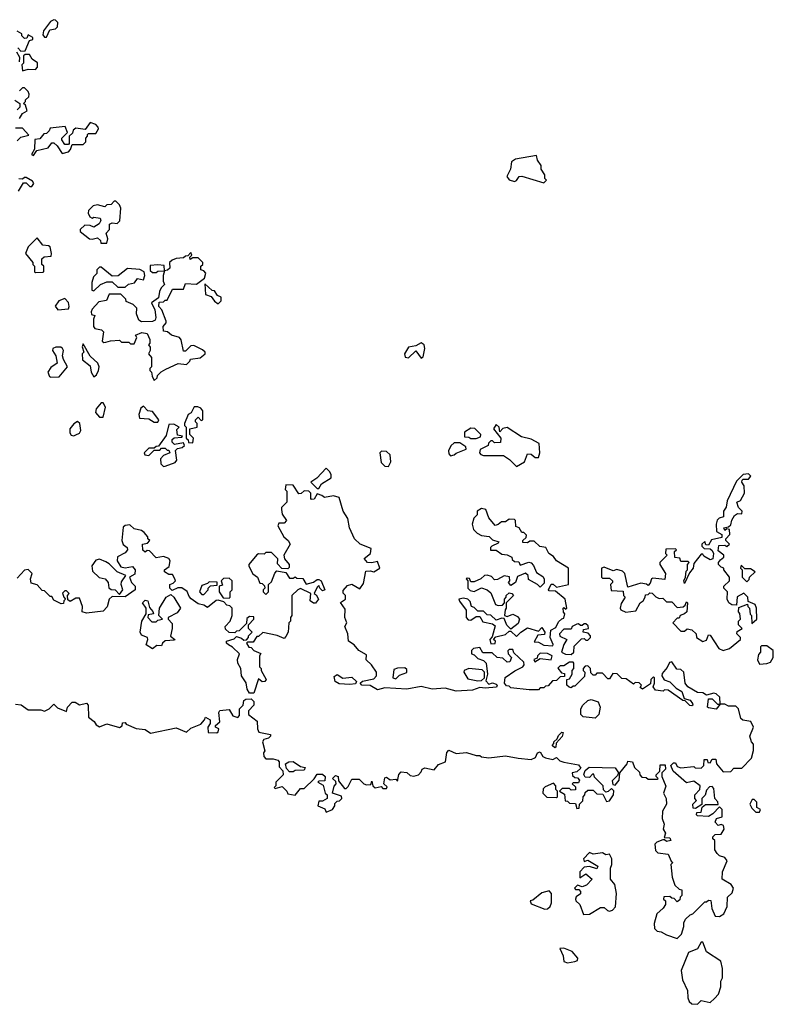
# Model space of a CAD drawing. Extents: x 2494106 to 2685573, y 758056 to 915185.
# Tile 332 of 507: x 2616259 to 2620380, y 879330 to 884712. Entities that reach past the tile are written whole.
import ezdxf

# ---------------------------------------------------------------- set-up
doc = ezdxf.new("R2010")
doc.units = 0

msp = doc.modelspace()

# ---------------------------------------------------------------- linework, layer by layer
at = {"layer": '0CON05XD'}
for points in [[(2616405, 884617.5), (2616423.3, 884656.7), (2616455, 884662.5), (2616466.1, 884673.9), (2616467.5, 884697.5), (2616455, 884710), (2616445, 884712.5), (2616427, 884703), (2616389.3, 884650.7), (2616385, 884630), (2616395, 884617.5), (2616405, 884617.5)], [(2616248.3, 884558.3), (2616265, 884540), (2616288.3, 884541.7), (2616311.7, 884598.3), (2616330, 884605), (2616330, 884615), (2616305, 884630), (2616298.3, 884611.7), (2616285, 884610), (2616270, 884625), (2616270, 884635), (2616245, 884650)], [(2616258.3, 884481.7), (2616260, 884505), (2616242.5, 884535)], [(2616275, 884432.5), (2616305, 884442.5), (2616345, 884440), (2616357, 884453), (2616357, 884477), (2616327, 884497), (2616311.7, 884521.7), (2616288.3, 884521.7), (2616280, 884515), (2616280, 884475), (2616270, 884465), (2616275, 884432.5)], [(2616258.3, 884171.7), (2616275, 884200), (2616300, 884215), (2616290, 884245), (2616280, 884255), (2616290, 884265), (2616290, 884275), (2616308.3, 884291.7), (2616310, 884305), (2616305, 884320), (2616285, 884340), (2616275, 884340), (2616257, 884323)], [(2616231.7, 884271.7), (2616260, 884255), (2616260, 884235), (2616245, 884220)], [(2616335, 883970), (2616351.7, 883998.3), (2616415, 884012.5), (2616435, 884040), (2616445, 884040), (2616463, 884023), (2616491.7, 883981.7), (2616525, 883990), (2616537, 884003), (2616545, 884030), (2616605, 884030), (2616620, 884045), (2616620, 884065), (2616630, 884075), (2616630, 884085), (2616635, 884090), (2616675, 884090), (2616690, 884115), (2616687.5, 884125), (2616675, 884140), (2616645, 884150), (2616617.5, 884112.5), (2616565, 884120), (2616551.7, 884108.3), (2616548.3, 884091.7), (2616530, 884075), (2616530, 884035), (2616525, 884030), (2616505, 884030), (2616490, 884055), (2616490, 884065), (2616520, 884095), (2616508.3, 884128.3), (2616425, 884120), (2616420, 884105), (2616405, 884090), (2616391.7, 884088.3), (2616368.3, 884061.7), (2616341.7, 884058.3), (2616340, 884005), (2616322.5, 883975), (2616335, 883970)], [(2616245, 884050), (2616265, 884070), (2616308.3, 884081.7), (2616275, 884120), (2616235, 884120)], [(2619125, 883820), (2619140, 883835), (2619130, 883845), (2619130, 883865), (2619110, 883895), (2619110, 883915), (2619090, 883945), (2619085, 883970), (2618970.7, 883949.3), (2618947.5, 883935), (2618942.5, 883895), (2618922.5, 883855), (2618935, 883837.5), (2618965, 883827.5), (2618976.4, 883833.6), (2618990, 883855), (2619005, 883857.5), (2619125, 883820)], [(2616252.5, 883775), (2616280, 883820), (2616295, 883820), (2616315, 883800), (2616325, 883800), (2616337, 883817), (2616329.3, 883829.3), (2616295, 883850), (2616285, 883850), (2616275, 883840), (2616255, 883842.5)], [(2616735, 883490), (2616740, 883515), (2616732.5, 883545), (2616750, 883565), (2616750, 883595), (2616765, 883602.5), (2616791.7, 883598.3), (2616806.4, 883613.6), (2616811.7, 883681.7), (2616805, 883700), (2616785, 883720), (2616775, 883720), (2616758.3, 883701.7), (2616735, 883700), (2616725, 883690), (2616685, 883700), (2616660, 883695), (2616635, 883670), (2616632.5, 883655), (2616642.5, 883635), (2616655, 883627.5), (2616665, 883632.5), (2616698.3, 883628.3), (2616702.5, 883615), (2616693.6, 883596.4), (2616665, 883577.5), (2616645, 883587.5), (2616615, 883590), (2616590, 883565), (2616590, 883555), (2616640, 883515), (2616655, 883512.5), (2616685, 883520), (2616700, 883505), (2616701.7, 883491.7), (2616735, 883490)], [(2616345, 883330), (2616385, 883332.5), (2616390, 883335), (2616390, 883365), (2616380, 883375), (2616380, 883405), (2616393, 883417), (2616430, 883420), (2616432.5, 883435), (2616425, 883470), (2616417, 883477), (2616385, 883480), (2616355, 883520), (2616305, 883470), (2616290, 883435), (2616330, 883385), (2616330, 883375), (2616340, 883365), (2616340, 883335), (2616345, 883330)], [(2616995, 882740), (2617010, 882755), (2617011.7, 882768.3), (2617031.7, 882788.3), (2617057.5, 882802.5), (2617125, 882832.5), (2617171.7, 882828.3), (2617190, 882845), (2617193, 882857), (2617246.4, 882863.6), (2617272.5, 882885), (2617272.5, 882895), (2617258.3, 882908.3), (2617211.7, 882931.7), (2617195, 882930), (2617165, 882900), (2617155, 882900), (2617141.7, 882961.7), (2617132.5, 882975), (2617088.3, 882988.3), (2617067, 883007), (2617045, 883010), (2617042.5, 883035), (2617060, 883055), (2617060, 883065), (2617036.7, 883126.7), (2617020, 883145), (2617021.7, 883168.3), (2617045, 883170), (2617055, 883180), (2617065, 883180), (2617095, 883240), (2617155, 883240), (2617165, 883270), (2617225, 883267.5), (2617270, 883300), (2617277, 883327), (2617265, 883340), (2617250, 883345), (2617250, 883365), (2617260, 883375), (2617260, 883385), (2617235, 883410), (2617205, 883410), (2617191.7, 883401.7), (2617190, 883415), (2617200, 883425), (2617195, 883440), (2617178.3, 883421.7), (2617165, 883420), (2617155, 883410), (2617115, 883407.5), (2617091.7, 883398.3), (2617077.5, 883385), (2617080, 883355), (2617066.7, 883343.3), (2617050, 883340), (2617042.5, 883315), (2617042.5, 883282.5), (2617050, 883265), (2617032.5, 883247.5), (2617023, 883227), (2617017.5, 883192.5), (2616980, 883165), (2616997, 883127), (2617003.3, 883085), (2616999.3, 883070.7), (2616985, 883062.5), (2616925, 883060), (2616910.7, 883070.7), (2616896.7, 883105), (2616900, 883135), (2616880, 883155), (2616841.7, 883171.7), (2616840, 883185), (2616811.7, 883211.7), (2616748.3, 883211.7), (2616733, 883177), (2616690.7, 883169.3), (2616655, 883130), (2616650, 883115), (2616651.7, 883101.7), (2616670, 883095), (2616662.5, 883075), (2616662.5, 883035), (2616670, 883025), (2616706.2, 883016.2), (2616716.4, 883006.4), (2616710, 882955), (2616718.3, 882948.3), (2616730.7, 882949.3), (2616755, 882957.5), (2616805, 882960), (2616815, 882950), (2616855, 882950), (2616865, 882940), (2616885, 882940), (2616900, 882975), (2616891.7, 882988.3), (2616927, 883003), (2616955, 882997.5), (2616970, 882965), (2616970, 882945), (2616962.5, 882935), (2616971.7, 882921.7), (2616972.5, 882905), (2616962.5, 882885), (2616980, 882865), (2616980, 882815), (2616970, 882805), (2616970, 882795), (2616980, 882785), (2616983, 882763), (2616995, 882740)], [(2616665, 883230), (2616700, 883265), (2616735, 883280), (2616765, 883280), (2616795, 883250), (2616835, 883250), (2616853, 883267), (2616886.1, 883273.9), (2616903, 883297), (2616935, 883290), (2616942.5, 883315), (2616940, 883335), (2616915, 883347.5), (2616848.3, 883351.7), (2616797, 883313), (2616765, 883310), (2616705, 883360), (2616695, 883360), (2616680, 883345), (2616680, 883325), (2616663, 883307), (2616652.5, 883275), (2616653.6, 883233.6), (2616665, 883230)], [(2617005, 883330), (2617015, 883337.5), (2617050, 883340), (2617048.3, 883368.3), (2617015, 883372.5), (2616971.7, 883368.3), (2616971.7, 883341.7), (2616985, 883330), (2617005, 883330)], [(2617345, 883160), (2617360, 883175), (2617360, 883195), (2617340, 883205), (2617325, 883230), (2617311.7, 883231.7), (2617271.7, 883268.3), (2617275, 883210), (2617305, 883200), (2617323.3, 883173.3), (2617345, 883160)], [(2616467, 883127), (2616525, 883132.5), (2616530, 883145), (2616526, 883166), (2616505, 883187.5), (2616473.6, 883176.4), (2616453.6, 883146.4), (2616467, 883127)], [(2618455, 882862.5), (2618465, 882870), (2618473.8, 882915), (2618470, 882935), (2618455, 882946), (2618425, 882930), (2618385, 882922.5), (2618363.8, 882885), (2618367, 882867), (2618385, 882863.3), (2618425, 882902.5), (2618455, 882862.5)], [(2616428.3, 882758.3), (2616475, 882760), (2616520, 882815), (2616497.5, 882855), (2616493.3, 882875), (2616497.5, 882905), (2616492.5, 882915), (2616483, 882923), (2616457, 882923), (2616440, 882915), (2616437.5, 882905), (2616456.2, 882875), (2616463.3, 882835), (2616428.8, 882811.2), (2616412.5, 882785), (2616421.7, 882761.7), (2616428.3, 882758.3)], [(2616665, 882760), (2616678.8, 882771.2), (2616690, 882795), (2616692.5, 882815), (2616686.7, 882835), (2616643.6, 882873.6), (2616605, 882940), (2616600, 882925), (2616610, 882895), (2616600, 882885), (2616603, 882853), (2616645, 882820), (2616648.8, 882785), (2616665, 882760)], [(2616715, 882540), (2616728.8, 882595), (2616715, 882617.5), (2616705, 882617.5), (2616676.7, 882585), (2616673.8, 882565), (2616695, 882540), (2616715, 882540)], [(2617015, 882512.5), (2617020, 882525), (2616985, 882570), (2616960, 882575), (2616935, 882600), (2616920.7, 882589.3), (2616910, 882555), (2616913.6, 882533.6), (2616965, 882530), (2616995, 882512.5), (2617015, 882512.5)], [(2617205, 882400), (2617210, 882425), (2617190, 882445), (2617190, 882475), (2617230, 882485), (2617230, 882505), (2617220, 882515), (2617220, 882525), (2617235, 882540), (2617251.7, 882521.7), (2617260, 882525), (2617260, 882575), (2617249.3, 882589.3), (2617233, 882597), (2617213.3, 882596.7), (2617196.7, 882563.3), (2617180, 882555), (2617160, 882505), (2617160, 882495), (2617170, 882485), (2617170, 882425), (2617180, 882415), (2617181.7, 882401.7), (2617205, 882400)], [(2616555, 882437.5), (2616565, 882442.5), (2616585, 882452.5), (2616593, 882467), (2616587.5, 882505), (2616575, 882516.7), (2616555, 882503.3), (2616533.3, 882475), (2616533.6, 882453.6), (2616540.7, 882440.7), (2616555, 882437.5)], [(2617045, 882270), (2617055, 882272.5), (2617108.3, 882291.7), (2617117.5, 882305), (2617111.7, 882358.3), (2617122.5, 882367.5), (2617147, 882373), (2617160, 882385), (2617155, 882400), (2617105, 882390), (2617093.3, 882403.3), (2617093, 882417), (2617103, 882427), (2617145, 882430), (2617150, 882435), (2617121.7, 882441.7), (2617118.3, 882471.7), (2617130, 882485), (2617101.7, 882501.7), (2617075, 882500), (2617060.7, 882439.3), (2617018.3, 882381.7), (2617005, 882380), (2616995, 882370), (2616965, 882370), (2616940, 882345), (2616943, 882333), (2616965, 882330), (2616995, 882360), (2617025, 882360), (2617035, 882370), (2617055, 882370), (2617065, 882360), (2617075, 882360), (2617080, 882345), (2617045, 882330), (2617028.3, 882311.7), (2617030, 882285), (2617045, 882270)], [(2618755, 882422.5), (2618778.3, 882431.7), (2618780, 882445), (2618748.3, 882478.3), (2618725, 882480), (2618691.7, 882458.3), (2618691.7, 882431.7), (2618715, 882430), (2618725, 882422.5), (2618755, 882422.5)], [(2618975, 882270), (2619020, 882295), (2619035, 882340), (2619055, 882337.5), (2619078.3, 882318.3), (2619095, 882320), (2619102.5, 882345), (2619100, 882395), (2619055, 882420), (2619003, 882433), (2618925, 882482.5), (2618901.7, 882478.3), (2618885, 882460), (2618880, 882485), (2618865, 882500), (2618850, 882475), (2618890, 882425), (2618888.3, 882401.7), (2618855, 882400), (2618845, 882410), (2618835, 882410), (2618821.7, 882398.3), (2618820, 882385), (2618777, 882363), (2618772.5, 882345), (2618780, 882335), (2618795, 882330), (2618905, 882330), (2618937.7, 882307.7), (2618975, 882270)], [(2618275, 882270), (2618288, 882295), (2618284.3, 882334.3), (2618265, 882351.2), (2618236.7, 882353.3), (2618227.5, 882345), (2618235, 882292.5), (2618255, 882272.5), (2618275, 882270)], [(2618615, 882327.5), (2618635, 882333.3), (2618645, 882343.3), (2618700, 882365), (2618698.3, 882378.3), (2618665, 882400), (2618635, 882400), (2618617, 882383), (2618603.3, 882355), (2618605, 882340), (2618615, 882327.5)], [(2617895, 882150), (2617910, 882175), (2617961.7, 882208.3), (2617962.5, 882225), (2617955, 882240), (2617935, 882260), (2617883, 882207), (2617850, 882185), (2617885, 882150), (2617895, 882150)], [(2620105, 881263.3), (2620140, 881275), (2620200, 881325), (2620200, 881335), (2620180, 881355), (2620181.7, 881368.3), (2620210, 881385), (2620190, 881405), (2620190, 881425), (2620200, 881435), (2620197, 881467), (2620190, 881475), (2620191.7, 881498.3), (2620238.3, 881518.3), (2620240, 881505), (2620250, 881495), (2620253, 881463), (2620260, 881455), (2620261.7, 881411.7), (2620290, 881435), (2620287.5, 881495), (2620280, 881515), (2620241.7, 881531.7), (2620240, 881555), (2620218.3, 881578.3), (2620181.7, 881558.3), (2620178.3, 881511.7), (2620153, 881513), (2620137.5, 881525), (2620127.5, 881545), (2620130, 881585), (2620110, 881605), (2620110, 881615), (2620140, 881645), (2620140, 881665), (2620110, 881705), (2620110, 881715), (2620095, 881720), (2620080, 881735), (2620080, 881745), (2620090.7, 881759.3), (2620110, 881775), (2620110, 881785), (2620078.3, 881808.3), (2620081.7, 881838.3), (2620115, 881840), (2620125, 881832.5), (2620140, 881845), (2620120, 881865), (2620120, 881875), (2620141.7, 881898.3), (2620140, 881925), (2620125, 881930), (2620115, 881920), (2620110, 881935), (2620135, 881940), (2620148.3, 881951.7), (2620153, 881977), (2620167, 882003), (2620185, 882012.5), (2620208.3, 882011.7), (2620210, 882025), (2620190, 882045), (2620180, 882075), (2620200, 882085), (2620222.5, 882125), (2620220, 882165), (2620207.5, 882185), (2620210, 882195), (2620215, 882200), (2620245, 882200), (2620257, 882217), (2620245, 882230), (2620215, 882226.7), (2620179.5, 882190.5), (2620128.3, 882081.7), (2620121.7, 882048.3), (2620107.5, 882025), (2620107.5, 881995), (2620083, 881987), (2620073, 881977), (2620067.5, 881955), (2620070, 881915), (2620098.3, 881898.3), (2620098.3, 881881.7), (2620041.7, 881868.3), (2620025, 881840), (2620011.7, 881841.7), (2620005, 881860), (2619990, 881845), (2619990, 881835), (2620001.7, 881821.7), (2620035, 881820), (2620045, 881810), (2620052.5, 881795), (2620050, 881765), (2620035, 881760), (2620000, 881780), (2619995, 881790), (2619985, 881790), (2619945, 881740), (2619942.5, 881715), (2619921.7, 881688.3), (2619895, 881630), (2619890, 881645), (2619900, 881665), (2619903, 881697), (2619910, 881705), (2619910, 881735), (2619920, 881745), (2619915, 881750), (2619875, 881750), (2619868.3, 881768.3), (2619841.7, 881771.7), (2619840, 881805), (2619850, 881815), (2619845, 881820), (2619791.7, 881818.3), (2619790, 881795), (2619800, 881785), (2619760, 881745), (2619760, 881735), (2619790, 881685), (2619787, 881653), (2619720.7, 881659.3), (2619713.3, 881656.7), (2619707, 881633), (2619695, 881620), (2619687, 881627), (2619655, 881632.5), (2619585, 881610), (2619567.5, 881685), (2619555, 881697.5), (2619525, 881706.7), (2619505, 881700), (2619455, 881720), (2619440, 881715), (2619440, 881665), (2619445, 881660), (2619485, 881660), (2619500, 881645), (2619500, 881635), (2619490, 881625), (2619493, 881593), (2619558.3, 881588.3), (2619560, 881565), (2619570, 881555), (2619548.3, 881521.7), (2619542.5, 881495), (2619547, 881487), (2619573.6, 881473.6), (2619628.3, 881481.7), (2619652.5, 881525), (2619667.5, 881535), (2619680, 881555), (2619681.7, 881568.3), (2619695, 881570), (2619705, 881580), (2619718.3, 881578.3), (2619737, 881557), (2619755, 881547.5), (2619775, 881550), (2619795, 881530), (2619825, 881530), (2619855, 881500), (2619887, 881503), (2619898.3, 881511.7), (2619905, 881530), (2619910, 881525), (2619906.7, 881475), (2619895, 881463.8), (2619870, 881455), (2619865, 881440), (2619855, 881440), (2619830, 881415), (2619875, 881370), (2619895, 881370), (2619908.3, 881381.7), (2619935, 881377.5), (2619957.5, 881355), (2619960, 881335), (2619995, 881312.5), (2620015, 881320), (2620025, 881350), (2620035, 881347.5), (2620082.5, 881275), (2620105, 881263.3)], [(2619855, 879690), (2619877, 879713), (2619890, 879755), (2619890, 879775), (2619900, 879795), (2619925, 879820), (2619940, 879825), (2620005, 879890), (2620015, 879890), (2620025, 879900), (2620038.3, 879898.3), (2620043, 879853), (2620061.7, 879811.7), (2620085, 879810), (2620110, 879825), (2620127.5, 879865), (2620130, 879915), (2620155, 879940), (2620162.5, 879965), (2620150, 879985), (2620100, 880015), (2620102.5, 880055), (2620127.5, 880115), (2620115, 880132.5), (2620085, 880142.5), (2620072.5, 880155), (2620060, 880175), (2620060, 880225), (2620050, 880235), (2620050, 880245), (2620061.7, 880258.3), (2620095, 880260), (2620111.7, 880288.3), (2620108.3, 880308.3), (2620095, 880312.5), (2620078.3, 880308.3), (2620062.5, 880325), (2620070, 880345), (2620100, 880355), (2620100, 880395), (2620085, 880410), (2620049.3, 880370.7), (2620025, 880357.5), (2619965, 880360), (2619960, 880365), (2619961.7, 880378.3), (2619985, 880380), (2619991.7, 880408.3), (2620008.3, 880421.7), (2620078.3, 880421.7), (2620077, 880437), (2620060, 880455), (2620055, 880510), (2620045, 880520), (2620031.7, 880518.3), (2620015, 880500), (2620007, 880473), (2619990, 880455), (2619988.3, 880421.7), (2619955, 880400), (2619941.7, 880401.7), (2619940, 880425), (2619960, 880445), (2619950, 880455), (2619950, 880475), (2619977.5, 880505), (2619980, 880525), (2619945, 880550), (2619905, 880540), (2619832.5, 880605), (2619820, 880635), (2619835, 880650), (2619845, 880650), (2619855, 880630), (2619875, 880622.5), (2619945, 880630), (2619953, 880623), (2619985, 880620), (2620000, 880635), (2620001.7, 880668.3), (2620018.3, 880668.3), (2620021.7, 880651.7), (2620035, 880650), (2620045, 880670), (2620065, 880670), (2620070, 880645), (2620105, 880600), (2620147, 880603), (2620165, 880620), (2620208.3, 880621.7), (2620260, 880675), (2620271.7, 880718.3), (2620271.7, 880751.7), (2620260, 880765), (2620252.5, 880795), (2620272.5, 880845), (2620256.7, 880876.7), (2620213, 880883), (2620201.7, 880891.7), (2620190, 880945), (2620175, 880960), (2620135, 880960), (2620115, 880970), (2620090, 880970), (2620067, 880943), (2620025, 880950), (2620020, 880955), (2620025, 881000), (2620045, 881000), (2620075, 880970), (2620090, 880970), (2620088.3, 881008.3), (2620067, 881027), (2620055, 881030), (2620015, 881020), (2619995, 881032.5), (2619965, 881034), (2619912.5, 881065), (2619897.5, 881085), (2619890, 881145), (2619875, 881160), (2619851.7, 881161.7), (2619825, 881202.5), (2619811.7, 881198.3), (2619798.8, 881171.2), (2619771.7, 881138.3), (2619770, 881125), (2619783.6, 881103.6), (2619815, 881092.5), (2619848.3, 881058.3), (2619879.5, 881039.5), (2619891.7, 881001.7), (2619925, 880992.5), (2619937.5, 880975), (2619940, 880965), (2619935, 880962.5), (2619923, 880963), (2619898.3, 880988.3), (2619885, 880990), (2619805, 881047.5), (2619785, 881050), (2619777.5, 881042.5), (2619735, 881047.5), (2619722.5, 881065), (2619730, 881085), (2619730, 881115), (2619725, 881120), (2619710, 881105), (2619708.3, 881081.7), (2619665, 881052.5), (2619651.7, 881061.7), (2619660, 881075), (2619647, 881087), (2619625, 881090), (2619615, 881080), (2619575, 881110), (2619551.7, 881111.7), (2619527, 881137), (2619501.7, 881138.3), (2619485, 881110), (2619475, 881110), (2619445, 881140), (2619415, 881140), (2619405, 881130), (2619395, 881130), (2619381.7, 881141.7), (2619380, 881165), (2619365, 881180), (2619351.7, 881178.3), (2619340, 881165), (2619340, 881155), (2619350, 881145), (2619348.3, 881121.7), (2619295, 881070), (2619285, 881070), (2619275, 881060), (2619263, 881063), (2619250, 881075), (2619250, 881105), (2619265, 881110), (2619280, 881135), (2619280, 881155), (2619290, 881165), (2619290, 881195), (2619285, 881200), (2619265, 881200), (2619235, 881180), (2619215, 881180), (2619201.7, 881168.3), (2619221.7, 881141.7), (2619238.3, 881138.3), (2619238.3, 881121.7), (2619215, 881120), (2619195, 881100), (2619171.7, 881098.3), (2619148.3, 881071.7), (2619135, 881070), (2619125, 881060), (2619105, 881060), (2619095, 881050), (2619045, 881050), (2618945, 881060), (2618935, 881070), (2618921.7, 881071.7), (2618910, 881085), (2618913.6, 881116.4), (2618966.4, 881153.6), (2619010, 881175), (2619017.5, 881185), (2619015, 881200), (2618961.7, 881251.7), (2618955, 881270), (2618935, 881270), (2618928.3, 881261.7), (2618930, 881245), (2618947.5, 881225), (2618938.3, 881201.7), (2618925, 881200), (2618901.7, 881221.7), (2618870, 881225), (2618841.7, 881251.7), (2618791.7, 881251.7), (2618775, 881280), (2618740, 881275), (2618730, 881265), (2618730, 881245), (2618745, 881240), (2618765, 881220), (2618795, 881210), (2618810, 881195), (2618817.5, 881135), (2618808.3, 881098.3), (2618825, 881080), (2618845, 881086.7), (2618865, 881080), (2618870, 881075), (2618867, 881063), (2618805, 881057.5), (2618775, 881062.5), (2618735, 881047.5), (2618645, 881042.5), (2618585, 881057.5), (2618515, 881052.5), (2618455, 881067.5), (2618375, 881053.3), (2618255, 881060), (2618215, 881050), (2618175, 881072.5), (2618130, 881075), (2618120, 881085), (2618133, 881097), (2618195, 881110), (2618210, 881125), (2618210, 881145), (2618182.5, 881185), (2618153, 881213), (2618155, 881240), (2618113.6, 881263.6), (2618087.5, 881295), (2618057.5, 881315), (2618052.5, 881355), (2618037.5, 881395), (2618047.5, 881415), (2618037.5, 881445), (2618039.3, 881489.3), (2618013.3, 881526.7), (2618040, 881545), (2618040, 881565), (2618028.3, 881578.3), (2618028.3, 881591.7), (2618050.7, 881619.3), (2618075, 881626.7), (2618118.3, 881601.7), (2618138.8, 881631.2), (2618151.7, 881698.3), (2618175, 881700), (2618195, 881693.3), (2618227.5, 881715), (2618215, 881750), (2618185, 881742.5), (2618160, 881745), (2618143, 881767), (2618177.5, 881795), (2618181.7, 881821.7), (2618120, 881845), (2618090, 881875), (2618062.5, 881935), (2618052.5, 881985), (2618027.5, 882025), (2618005, 882100), (2617975, 882110), (2617925, 882100), (2617911.7, 882111.7), (2617885, 882120), (2617868.3, 882091.7), (2617855, 882090), (2617850, 882095), (2617850, 882125), (2617840, 882135), (2617815, 882137.5), (2617798.3, 882121.7), (2617785, 882120), (2617755, 882167.5), (2617715, 882170), (2617710, 882145), (2617720, 882135), (2617720, 882075), (2617690, 882045), (2617690, 882035), (2617695, 882010), (2617717.5, 881975), (2617705, 881960), (2617675, 881960), (2617670, 881945), (2617702.5, 881885), (2617727.5, 881865), (2617737.5, 881845), (2617702.5, 881785), (2617707.5, 881765), (2617732.5, 881735), (2617731.7, 881718.3), (2617725, 881710), (2617691.7, 881711.7), (2617668.3, 881738.3), (2617670, 881765), (2617635, 881800), (2617605, 881800), (2617595, 881790), (2617565, 881792.5), (2617555, 881787.5), (2617512.5, 881735), (2617512.5, 881725), (2617533.6, 881683.6), (2617560, 881665), (2617571.7, 881631.7), (2617585, 881630), (2617598.3, 881618.3), (2617600, 881605), (2617590, 881595), (2617590, 881585), (2617605, 881570), (2617620, 881585), (2617620, 881625), (2617635, 881640), (2617653.3, 881686.7), (2617665, 881700), (2617715, 881690), (2617735, 881660), (2617755, 881660), (2617765, 881667.5), (2617775, 881660), (2617807, 881657), (2617825, 881627.5), (2617865, 881637.5), (2617885, 881652.5), (2617895, 881652.5), (2617907.5, 881645), (2617927.5, 881595), (2617915, 881590), (2617900, 881605), (2617895, 881620), (2617885, 881610), (2617870, 881575), (2617879.3, 881569.3), (2617892.5, 881545), (2617876.7, 881523.3), (2617865, 881522.5), (2617847.5, 881535), (2617850, 881575), (2617795, 881602.5), (2617780, 881595), (2617747.5, 881565), (2617747.5, 881455), (2617740, 881445), (2617740, 881425), (2617730, 881415), (2617727.5, 881365), (2617715, 881340), (2617705, 881330), (2617667, 881347), (2617588.3, 881361.7), (2617565, 881340), (2617555, 881340), (2617535, 881310), (2617505, 881310), (2617500, 881305), (2617511.7, 881281.7), (2617525, 881280), (2617540, 881265), (2617578.3, 881248.3), (2617570, 881235), (2617570, 881175), (2617580, 881165), (2617580, 881155), (2617606.7, 881105), (2617600, 881095), (2617585, 881092.5), (2617565, 881110), (2617538.3, 881031.7), (2617515, 881030), (2617503.6, 881053.6), (2617497.7, 881087.7), (2617472.5, 881125), (2617467.5, 881165), (2617452.5, 881195), (2617450, 881215), (2617460, 881245), (2617423, 881283), (2617400, 881295), (2617390, 881305), (2617390, 881315), (2617431.7, 881328.3), (2617445, 881340), (2617471.7, 881331.7), (2617485, 881320), (2617498.3, 881321.7), (2617510, 881335), (2617510, 881345), (2617530, 881365), (2617510, 881385), (2617510, 881405), (2617540, 881435), (2617538.3, 881448.3), (2617515, 881450), (2617501.7, 881438.3), (2617498.3, 881411.7), (2617458.3, 881371.7), (2617445, 881370), (2617435, 881360), (2617405, 881362.5), (2617385, 881380), (2617382.5, 881395), (2617410, 881425), (2617420, 881455), (2617420, 881495), (2617408.3, 881508.3), (2617391.7, 881511.7), (2617375, 881530), (2617345, 881540), (2617333, 881537), (2617285, 881500), (2617265, 881512.5), (2617235, 881520), (2617197, 881547), (2617185, 881560), (2617175, 881587.5), (2617145, 881607.5), (2617123, 881607), (2617091.7, 881591.7), (2617080, 881605), (2617080, 881625), (2617098.3, 881631.7), (2617110, 881645), (2617107.5, 881655), (2617095, 881680), (2617075, 881680), (2617050, 881695), (2617050, 881705), (2617077, 881723), (2617082.5, 881755), (2617075, 881767.5), (2617045, 881777.5), (2617005, 881770), (2616968.3, 881808.3), (2616955, 881810), (2616945, 881802.5), (2616931.7, 881811.7), (2616930, 881845), (2616958.3, 881851.7), (2616970, 881865), (2616960, 881875)], [(2619175, 881290), (2619177, 881297), (2619160, 881335), (2619162.5, 881375), (2619190, 881390), (2619205, 881420), (2619223, 881437), (2619235, 881440), (2619240, 881465), (2619233, 881473), (2619230, 881495), (2619235, 881500), (2619245, 881490), (2619250, 881495), (2619242.5, 881545), (2619188.3, 881588.3), (2619155, 881590), (2619150, 881595), (2619165, 881627.5), (2619177, 881627), (2619195, 881610), (2619260, 881625), (2619260, 881715), (2619193.6, 881753.6), (2619178.3, 881778.3), (2619153.3, 881795), (2619136.7, 881826.7), (2619103, 881833), (2619071.7, 881861.7), (2619048.3, 881861.7), (2619035, 881852.5), (2619010, 881855), (2619010, 881865), (2619028.3, 881881.7), (2619030, 881895), (2619015, 881910), (2619005, 881910), (2618990, 881935), (2618971.7, 881941.7), (2618970, 881975), (2618965, 881980), (2618935, 881982.5), (2618915, 881967.5), (2618893, 881967), (2618875, 881952.5), (2618858.3, 881948.3), (2618825, 881990), (2618807.5, 882035), (2618785, 882040), (2618760, 882025), (2618760, 882005), (2618743, 881987), (2618732.5, 881955), (2618740, 881925), (2618760, 881905), (2618785, 881892.5), (2618827, 881887), (2618845, 881870), (2618878.3, 881858.3), (2618875, 881850), (2618840, 881835), (2618833, 881827), (2618833.3, 881813.3), (2618865, 881812.5), (2618895, 881790), (2618925, 881787.5), (2618950, 881775), (2618951.7, 881761.7), (2618965, 881750), (2618988.3, 881748.3), (2618995, 881730), (2619043.3, 881746.7), (2619055, 881742.5), (2619068.3, 881728.3), (2619085, 881690), (2619119.3, 881669.3), (2619126.7, 881655), (2619127, 881633), (2619105, 881610), (2619090, 881625), (2619041.7, 881651.7), (2619040, 881675), (2619025, 881687.5), (2618981.7, 881668.3), (2618970, 881635), (2618945, 881620), (2618932.5, 881635), (2618940, 881645), (2618937, 881667), (2618908.3, 881671.7), (2618871.7, 881651.7), (2618855, 881650), (2618838.3, 881668.3), (2618815, 881676.7), (2618800, 881675), (2618780, 881655), (2618745, 881640), (2618725, 881640), (2618718.3, 881658.3), (2618705, 881660), (2618700, 881655), (2618710, 881645), (2618710, 881605), (2618723, 881593), (2618745, 881587.5), (2618785, 881607.5), (2618816.1, 881596.1), (2618835, 881580), (2618860, 881515), (2618875, 881510), (2618898.3, 881511.7), (2618910, 881525), (2618910, 881545), (2618920, 881555), (2618920, 881565), (2618935, 881580), (2618950, 881575), (2618960, 881565), (2618920, 881525), (2618920, 881495), (2618913, 881487), (2618910, 881455), (2618925, 881450), (2618955, 881462.5), (2618980.7, 881450.7), (2618992.5, 881435), (2618985, 881412.5), (2618945, 881380), (2618923, 881403), (2618908.3, 881438.3), (2618895, 881440), (2618865, 881430), (2618835, 881457.5), (2618815, 881460), (2618795, 881480), (2618765, 881480), (2618745, 881500), (2618730, 881505), (2618721.7, 881531.7), (2618710, 881545), (2618685, 881550), (2618660, 881545), (2618663, 881533), (2618700, 881485), (2618700, 881445), (2618711.7, 881431.7), (2618725, 881430), (2618755, 881450), (2618775, 881450), (2618791.7, 881421.7), (2618845, 881410), (2618858.3, 881398.3), (2618841.7, 881338.3), (2618830, 881325), (2618835, 881300), (2618858.3, 881301.7), (2618860, 881315), (2618850, 881325), (2618861.7, 881338.3), (2618915, 881352.5), (2618935, 881370), (2618945, 881370), (2618975, 881340), (2619000, 881365), (2619035, 881387.5), (2619095, 881370), (2619115, 881390), (2619130, 881365), (2619128.3, 881351.7), (2619091.7, 881348.3), (2619071.7, 881311.7), (2619095, 881310), (2619125, 881292.5), (2619175, 881290)], [(2616960, 881875), (2616960, 881885), (2616939.3, 881909.3), (2616925, 881920), (2616885, 881930), (2616861.7, 881951.7), (2616835, 881946.7), (2616825, 881937.5), (2616816.7, 881865), (2616823.9, 881843.9), (2616847, 881827), (2616847.5, 881815), (2616835, 881797.5), (2616794.1, 881775.9), (2616791.2, 881755), (2616811.7, 881721.7), (2616835, 881716.7), (2616875, 881722.5), (2616890, 881705), (2616888.3, 881681.7), (2616860, 881665), (2616870, 881635), (2616890, 881615), (2616890, 881595), (2616835, 881557.5), (2616765, 881560), (2616747.5, 881545), (2616737, 881503), (2616715, 881480), (2616625, 881467.5), (2616600, 881475), (2616602.5, 881505), (2616585, 881550), (2616565, 881550), (2616535, 881532.5), (2616521.7, 881541.7), (2616520, 881565), (2616530, 881575), (2616515, 881590), (2616505, 881590), (2616493, 881577), (2616500, 881555), (2616510, 881545), (2616500, 881535), (2616498.3, 881521.7), (2616485, 881520), (2616445, 881540), (2616435, 881560), (2616425, 881560), (2616395, 881590), (2616381.7, 881591.7), (2616355, 881622.5), (2616321.7, 881631.7), (2616317.5, 881655), (2616327.5, 881685), (2616305, 881707.5), (2616285, 881702.5), (2616245, 881660)], [(2616805, 881570), (2616822.5, 881595), (2616813.3, 881625), (2616815, 881640), (2616840, 881675), (2616792.5, 881695), (2616748.6, 881738.6), (2616729.5, 881749.5), (2616695, 881762.5), (2616675, 881757.5), (2616653.6, 881726.4), (2616657, 881697), (2616692.5, 881662.5), (2616726.7, 881655), (2616742.5, 881635), (2616747, 881607), (2616758.3, 881598.3), (2616780, 881595), (2616805, 881570)], [(2620235, 881640), (2620248.3, 881651.7), (2620250, 881665), (2620280, 881695), (2620255, 881710), (2620225, 881710), (2620205, 881730), (2620200, 881715), (2620210, 881705), (2620210, 881665), (2620235, 881640)], [(2617405, 881550), (2617410, 881555), (2617410, 881585), (2617420, 881595), (2617420, 881645), (2617405, 881660), (2617373, 881657), (2617360, 881645), (2617368.3, 881621.7), (2617350, 881615), (2617350, 881585), (2617371.7, 881551.7), (2617405, 881550)], [(2617265, 881570), (2617290, 881595), (2617290, 881605), (2617301.7, 881618.3), (2617338.3, 881621.7), (2617338.3, 881638.3), (2617295, 881640), (2617285, 881630), (2617255, 881620), (2617242.5, 881585), (2617255, 881570), (2617265, 881570)], [(2616985, 881273.3), (2616950, 881295), (2616960, 881325), (2616957.5, 881335), (2616925, 881347.5), (2616916.7, 881365), (2616927.5, 881425), (2616950, 881465), (2616950, 881495), (2616930, 881525), (2616945, 881540), (2616960, 881535), (2616968.3, 881498.3), (2616987, 881477), (2616990, 881465), (2616961.7, 881458.3), (2616960, 881445), (2616981.7, 881421.7), (2617005, 881420), (2617015, 881430), (2617040, 881435), (2617020, 881455), (2617023.6, 881496.4), (2617060, 881555), (2617085, 881570), (2617102.5, 881555), (2617137.5, 881495), (2617120.7, 881469.3), (2617070, 881445), (2617070, 881435), (2617091.7, 881411.7), (2617092.5, 881385), (2617083, 881343), (2617107.5, 881325), (2617105, 881320), (2617055, 881317.5), (2617040, 881305), (2617035, 881290), (2617008.3, 881291.7), (2616985, 881273.3)], [(2619275, 881242.5), (2619290, 881255), (2619291.7, 881288.3), (2619331.7, 881328.3), (2619345, 881330), (2619355, 881320), (2619365, 881320), (2619380, 881335), (2619380, 881345), (2619368.3, 881358.3), (2619340, 881365), (2619341.7, 881378.3), (2619370, 881385), (2619368.3, 881398.3), (2619355, 881410), (2619345, 881410), (2619335, 881400), (2619325, 881400), (2619315, 881410), (2619305, 881407.5), (2619280, 881395), (2619275, 881380), (2619235, 881380), (2619210, 881355), (2619211.7, 881341.7), (2619250, 881325), (2619233.6, 881296.4), (2619222.5, 881255), (2619243.6, 881243.6), (2619275, 881242.5)], [(2620305, 881190), (2620345, 881192.5), (2620365, 881200), (2620380, 881225), (2620380, 881265), (2620345, 881290), (2620315, 881290), (2620310, 881285), (2620310, 881255), (2620298.3, 881241.7), (2620293, 881213), (2620305, 881190)], [(2619075, 881202.5), (2619105, 881220), (2619165, 881212.5), (2619170, 881235), (2619145, 881247.5), (2619105, 881250), (2619090, 881235), (2619088.3, 881221.7), (2619070, 881215), (2619075, 881202.5)], [(2618315, 881110), (2618335, 881130), (2618376.4, 881143.6), (2618375, 881160), (2618365, 881170), (2618325, 881167.5), (2618305, 881160), (2618300, 881115), (2618315, 881110)], [(2618065, 881077.5), (2618005, 881082.5), (2617983.9, 881093.9), (2617978.3, 881121.7), (2617995, 881132.5), (2618025, 881112.5), (2618075, 881117.5), (2618100, 881095), (2618095, 881082.5), (2618065, 881077.5)], [(2618765, 881097.5), (2618785, 881100), (2618800, 881115), (2618800, 881145), (2618788.3, 881158.3), (2618715, 881166.2), (2618690, 881155), (2618687.5, 881145), (2618709.3, 881109.3), (2618765, 881097.5)], [(2616235, 880970), (2616267, 880967), (2616305, 880940), (2616375, 880940), (2616395, 880932.5), (2616420, 880945), (2616445, 880970), (2616465, 880950), (2616515, 880930), (2616520, 880955), (2616545, 880982.5), (2616561.7, 880981.7), (2616585, 880967.5), (2616625, 880976.7), (2616632.5, 880965), (2616635, 880900), (2616666.4, 880876.4), (2616677, 880857), (2616695, 880847.5), (2616735, 880862.5), (2616805, 880842.5), (2616818.3, 880851.7), (2616821.7, 880868.3), (2616835, 880870), (2616841.7, 880861.7), (2616895, 880837.5), (2616945, 880832.5), (2616975, 880812.5), (2617115, 880841.2), (2617171.7, 880818.3), (2617195, 880840), (2617249.3, 880860.7), (2617270, 880885), (2617275, 880900), (2617300, 880885), (2617300, 880865), (2617287.5, 880845), (2617290, 880815), (2617336.4, 880813.6), (2617345, 880820), (2617347.5, 880835), (2617330, 880845), (2617330, 880855), (2617352.5, 880875), (2617347.5, 880925), (2617353.6, 880936.4), (2617405, 880942.5), (2617425, 880907.5), (2617451.7, 880898.3), (2617461.7, 880908.3), (2617460, 880945), (2617480, 880965), (2617485, 880990), (2617495, 880997.5), (2617525, 881000), (2617540, 880985), (2617540, 880965), (2617510, 880935), (2617510, 880915), (2617558.3, 880878.3), (2617560, 880835), (2617567, 880817), (2617630, 880805), (2617630, 880795), (2617620, 880785), (2617593, 880777), (2617587.5, 880765), (2617600, 880715), (2617592.5, 880705), (2617593.9, 880683.9), (2617605, 880672.5), (2617645, 880672.5), (2617670, 880665), (2617677.5, 880655), (2617678.3, 880628.3), (2617697, 880607), (2617700, 880585), (2617660, 880545), (2617660, 880525), (2617650, 880515), (2617655, 880510), (2617695, 880520), (2617720, 880495), (2617725, 880480), (2617765, 880472.5), (2617795, 880510), (2617815, 880510), (2617868.3, 880561.7), (2617885, 880587.5), (2617915, 880587.5), (2617930, 880575), (2617928.3, 880551.7), (2617895, 880550), (2617890, 880545), (2617918.3, 880528.3), (2617930, 880485), (2617940, 880475), (2617940, 880455), (2617915, 880440), (2617895, 880440), (2617890, 880415), (2617928.3, 880398.3), (2617935, 880380), (2617970, 880395), (2617982.5, 880415), (2617981.7, 880428.3), (2617995, 880440), (2618008.3, 880441.7), (2618020, 880455), (2618018.3, 880468.3), (2617970, 880485), (2617978.3, 880521.7), (2617990, 880535), (2617988.3, 880548.3), (2617970, 880565), (2617985, 880580), (2618000, 880575), (2618001.7, 880551.7), (2618035, 880510), (2618045, 880510), (2618055, 880520), (2618075, 880560), (2618115, 880560), (2618140, 880535), (2618155, 880530), (2618178.3, 880531.7), (2618185, 880550), (2618190, 880525), (2618203, 880513), (2618235, 880520), (2618245, 880510), (2618265, 880510), (2618268.3, 880518.3), (2618250, 880535), (2618255, 880567.5), (2618265, 880572.5), (2618285, 880557.5), (2618315, 880560), (2618325, 880550), (2618333, 880587), (2618345, 880600), (2618376.4, 880596.4), (2618395, 880580), (2618415, 880577.5), (2618440, 880585), (2618455, 880600), (2618460, 880615), (2618475, 880622.5), (2618525, 880612.5), (2618549.2, 880640.8), (2618587.5, 880655), (2618594.3, 880705.7), (2618605, 880720), (2618645, 880701.2), (2618703, 880707), (2618755, 880690), (2618775, 880690), (2618785, 880682.5), (2618825, 880677.5), (2618915, 880687.5), (2618985, 880676.2), (2619055, 880667.5), (2619080, 880680), (2619090, 880705), (2619105, 880710), (2619120, 880685), (2619135, 880677.5), (2619175, 880667.5), (2619195, 880680), (2619211.7, 880661.7), (2619233.6, 880653.6), (2619315, 880640), (2619328.3, 880621.7), (2619305, 880600), (2619280, 880595), (2619281.7, 880581.7), (2619295, 880570), (2619308.3, 880568.3), (2619320, 880555), (2619315, 880540), (2619285, 880540), (2619280, 880535), (2619298.3, 880518.3), (2619298.3, 880501.7), (2619275, 880500), (2619265, 880510), (2619225, 880510), (2619210, 880495), (2619238.3, 880478.3), (2619241.7, 880441.7), (2619255, 880440), (2619265, 880430), (2619298.3, 880428.3), (2619305, 880400), (2619318.3, 880401.7), (2619320, 880425), (2619338.3, 880441.7), (2619340, 880465), (2619350, 880475), (2619351.7, 880488.3), (2619365, 880500), (2619395, 880500), (2619415, 880480), (2619448.3, 880478.3), (2619468.3, 880438.3), (2619485, 880442.5), (2619506.7, 880475), (2619507, 880497), (2619495, 880510), (2619477, 880493), (2619465, 880490), (2619451.7, 880501.7), (2619450, 880525), (2619401.7, 880571.7), (2619398.3, 880588.3), (2619391.7, 880588.3), (2619375, 880570), (2619351.7, 880571.7), (2619343, 880587), (2619351.7, 880608.3), (2619373, 880627), (2619515, 880622.5), (2619532.5, 880595), (2619528.3, 880581.7), (2619498.3, 880551.7), (2619501.7, 880531.7), (2619515, 880527.5), (2619537.5, 880555), (2619540, 880595), (2619580, 880645), (2619585, 880660), (2619610, 880655), (2619620, 880625), (2619648.3, 880598.3), (2619650, 880585), (2619661.7, 880571.7), (2619685, 880570), (2619695, 880560), (2619745, 880560), (2619750, 880565), (2619740, 880575), (2619740, 880585), (2619760, 880605), (2619761.7, 880638.3), (2619788.3, 880638.3), (2619790, 880615), (2619770, 880595), (2619770, 880575), (2619791.7, 880521.7), (2619780, 880485), (2619793.3, 880455), (2619796.7, 880425), (2619773.6, 880386.4), (2619772.5, 880345), (2619782.5, 880315), (2619778.3, 880288.3), (2619790, 880265), (2619782.5, 880242.5), (2619815, 880240), (2619820, 880225), (2619795, 880220), (2619785, 880230), (2619775, 880230), (2619743.6, 880216.4), (2619732.5, 880205), (2619735, 880170), (2619748.3, 880158.3), (2619805, 880150), (2619821.7, 880111.7), (2619830, 880105), (2619820, 880095), (2619827.5, 880025), (2619841.7, 879981.7), (2619865, 879960), (2619880, 879955), (2619880, 879925), (2619870, 879915), (2619868.3, 879901.7), (2619855, 879890), (2619838.3, 879908.3), (2619825, 879910), (2619815, 879920), (2619781.7, 879918.3), (2619780, 879905), (2619790, 879895), (2619790, 879875), (2619777.5, 879855), (2619742.5, 879825), (2619728.3, 879771.7), (2619730, 879745), (2619745, 879730), (2619767, 879727), (2619795, 879710), (2619855, 879690)], [(2619405, 880893.8), (2619340.7, 880900.7), (2619327.5, 880915), (2619327.5, 880945), (2619337.5, 880965), (2619365, 880990), (2619383.6, 880996.4), (2619423, 880983), (2619433.3, 880955), (2619426.7, 880915), (2619405, 880893.8)], [(2619185, 880732.5), (2619170, 880745), (2619180, 880755), (2619180, 880765), (2619198.3, 880781.7), (2619205, 880800), (2619223, 880817), (2619230, 880815), (2619226.1, 880793.9), (2619191.7, 880758.3), (2619190, 880735), (2619185, 880732.5)], [(2617755, 880600), (2617735, 880600), (2617718.3, 880618.3), (2617712.5, 880645), (2617730, 880655), (2617755, 880656.7), (2617795, 880630), (2617820, 880625), (2617815, 880610), (2617765, 880607.5), (2617755, 880600)], [(2619195, 880460), (2619200, 880465), (2619200, 880495), (2619190, 880505), (2619190, 880525), (2619178.3, 880538.3), (2619131.7, 880518.3), (2619121.7, 880508.3), (2619120, 880485), (2619141.7, 880461.7), (2619195, 880460)], [(2620305, 880380), (2620310, 880395), (2620290, 880405), (2620290, 880435), (2620275, 880450), (2620265, 880450), (2620252.5, 880425), (2620261.7, 880401.7), (2620285, 880380), (2620305, 880380)], [(2619341.7, 879821.7), (2619375, 879822.5), (2619435, 879860), (2619455, 879860), (2619473, 879843), (2619485, 879840), (2619500, 879845), (2619517, 879863), (2619522.5, 879935), (2619512.5, 879985), (2619490, 880015), (2619490, 880075), (2619497.5, 880095), (2619497.5, 880125), (2619485, 880150), (2619465, 880147.5), (2619445, 880157.5), (2619395, 880151.2), (2619375, 880160), (2619342.5, 880125), (2619345, 880110), (2619365, 880117.5), (2619420, 880085), (2619415, 880070), (2619375, 880082.5), (2619345, 880080), (2619322.5, 880055), (2619321.7, 880021.7), (2619355, 880042.5), (2619390, 880015), (2619358.3, 879981.7), (2619335, 879972.5), (2619308.3, 879981.7), (2619293.3, 879965), (2619298.3, 879958.3), (2619317, 879957), (2619326.4, 879946.4), (2619326.1, 879933.9), (2619301.7, 879918.3), (2619297.5, 879905), (2619300, 879895), (2619322.5, 879875), (2619341.7, 879821.7)], [(2619130.7, 879850.7), (2619145, 879852.5), (2619160, 879865), (2619167.5, 879885), (2619167.5, 879935), (2619155, 879950), (2619115, 879940), (2619065, 879900), (2619050, 879895), (2619055, 879880), (2619130.7, 879850.7)], [(2619965, 879330), (2619985, 879350), (2620035, 879340), (2620058.3, 879361.7), (2620080, 879385), (2620092.5, 879425), (2620093.6, 879456.4), (2620102.5, 879475), (2620102.5, 879525), (2620092.5, 879565), (2620015, 879616.7), (2619995, 879670), (2619985, 879670), (2619965, 879633.3), (2619917, 879613), (2619876.7, 879515), (2619883.6, 879463.6), (2619910, 879405), (2619912.5, 879365), (2619920, 879345), (2619935, 879332.5), (2619965, 879330)], [(2619255, 879556.7), (2619295, 879563.3), (2619310, 879570), (2619311.7, 879581.7), (2619279.4, 879619.4), (2619235, 879636), (2619212.5, 879635), (2619231.2, 879595), (2619233.6, 879563.6), (2619255, 879556.7)]]:
    msp.add_lwpolyline(points, dxfattribs=at)

doc.saveas('drawing.dxf')
